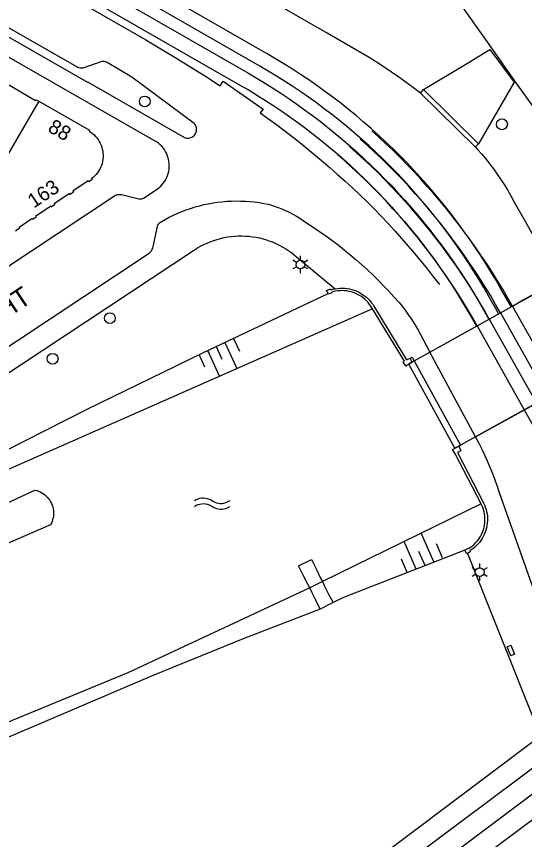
# Model space of a CAD drawing. Extents: x 122462 to 123306, y 485548 to 486417.
# Drawn here: x 123029.5 to 123082, y 486281.1 to 486366.2 of the extents above; entities that cross this region are included whole.
import ezdxf

# ---------------------------------------------------------------- set-up
doc = ezdxf.new("R2010")
doc.units = 0
for name, color, linetype in [('B-WE-IE-MEUBILAIR_WEGMEUBILAIR_VERKEERSBORD-S', 7, 'Continuous'), ('Level 1', 7, 'Continuous'), ('Level 12', 7, 'Continuous'), ('Level 15', 7, 'Continuous'), ('Level 16', 7, 'Continuous'), ('Level 17', 7, 'Continuous'), ('Level 19', 7, 'Continuous'), ('Level 21', 7, 'Continuous'), ('Level 37', 7, 'Continuous'), ('Level 4', 7, 'Continuous'), ('Level 40', 7, 'Continuous'), ('Level 46', 7, 'Continuous'), ('Level 50', 7, 'Continuous'), ('Level 53', 7, 'Continuous'), ('Level 55', 7, 'Continuous'), ('Level 57', 7, 'Continuous'), ('N werkgrens', 7, 'Continuous'), ('N-WE-GR-BOOM_DOORWORTELBARE RUIMTE-G', 7, 'Continuous')]:
    doc.layers.add(name, color=color, linetype=linetype)

msp = doc.modelspace()

# ---------------------------------------------------------------- linework, layer by layer
at = {"layer": 'Level 1'}
for points in [[(123026.143, 486360.651), (123031.504, 486357.493), (123031.553, 486357.579), (123031.83, 486357.42)], [(123031.83, 486357.42), (123037.08, 486354.42), (123037.031, 486354.334), (123037.211, 486354.217), (123037.382, 486354.086), (123037.543, 486353.944), (123037.693, 486353.791), (123037.832, 486353.627), (123037.959, 486353.454), (123038.073, 486353.272), (123038.173, 486353.082), (123038.26, 486352.885), (123038.332, 486352.683), (123038.389, 486352.476), (123038.431, 486352.265), (123038.458, 486352.052), (123038.469, 486351.838), (123038.465, 486351.623), (123038.445, 486351.409), (123038.41, 486351.197), (123038.36, 486350.988), (123038.295, 486350.784), (123038.215, 486350.584), (123038.121, 486350.391), (123038.013, 486350.205), (123037.892, 486350.028), (123037.759, 486349.859), (123037.614, 486349.701), (123037.457, 486349.554), (123037.291, 486349.418), (123037.35, 486349.329), (123037.002, 486349.095), (123036.94, 486349.187), (123035.348, 486348.116), (123035.41, 486348.024), (123035.061, 486347.79), (123035, 486347.881), (123033.407, 486346.81), (123033.469, 486346.718), (123033.122, 486346.484), (123033.06, 486346.576), (123031.476, 486345.51), (123031.538, 486345.418), (123031.19, 486345.184), (123031.129, 486345.275), (123029.794, 486344.377), (123029.855, 486344.286), (123029.43, 486344.001)]]:
    msp.add_lwpolyline(points, dxfattribs=at)
at = {"layer": 'Level 12'}
msp.add_lwpolyline([(123016.927, 486310.479), (123031.439, 486317.221), (123031.623, 486317.173), (123031.802, 486317.111), (123031.976, 486317.036), (123032.143, 486316.947), (123032.304, 486316.845), (123032.455, 486316.731), (123032.598, 486316.606), (123032.73, 486316.47), (123032.851, 486316.324), (123032.961, 486316.17), (123033.058, 486316.007), (123033.142, 486315.837), (123033.213, 486315.661), (123033.27, 486315.48), (123033.313, 486315.295), (123033.341, 486315.108), (123033.354, 486314.918), (123033.353, 486314.729), (123033.337, 486314.54), (123033.306, 486314.353), (123033.261, 486314.168), (123033.202, 486313.988), (123033.129, 486313.813), (123033.043, 486313.644), (123018.489, 486307.313)], dxfattribs=at)
at = {"layer": 'Level 15'}
msp.add_line((123070.17, 486330.856), (123070.359, 486330.438), dxfattribs=at)
for points in [[(123061.708, 486337.549), (123061.552, 486337.838), (123061.964, 486338.041), (123062, 486337.934), (123062.199, 486337.988), (123062.322, 486338.016), (123062.445, 486338.041)], [(123066.296, 486335.971), (123066.133, 486336.233), (123065.998, 486336.423), (123065.85, 486336.604), (123065.691, 486336.774), (123065.522, 486336.935), (123065.343, 486337.083), (123065.154, 486337.221), (123064.957, 486337.345), (123064.752, 486337.457), (123064.54, 486337.555), (123064.323, 486337.639), (123064.101, 486337.709), (123063.874, 486337.764), (123063.645, 486337.805), (123063.413, 486337.831), (123063.18, 486337.842), (123062.947, 486337.837), (123062.714, 486337.818), (123062.49, 486337.785), (123062.269, 486337.738), (123062.095, 486337.691), (123062.108, 486337.618), (123061.739, 486337.492), (123061.708, 486337.549)], [(123062.445, 486338.041), (123062.688, 486338.077), (123062.933, 486338.097), (123063.179, 486338.102), (123063.425, 486338.091), (123063.67, 486338.064), (123063.912, 486338.022), (123064.151, 486337.965), (123064.387, 486337.892), (123064.617, 486337.805), (123064.841, 486337.703), (123065.058, 486337.587), (123065.267, 486337.458), (123065.468, 486337.316), (123065.659, 486337.161), (123065.84, 486336.994), (123066.01, 486336.816), (123066.168, 486336.628), (123066.314, 486336.43), (123066.447, 486336.223), (123069.808, 486330.692), (123070.17, 486330.856)], [(123070.359, 486330.438), (123069.737, 486330.044), (123069.452, 486330.487), (123069.584, 486330.561), (123066.296, 486335.971)], [(123077.508, 486315.809), (123074.847, 486320.976), (123074.554, 486321.407), (123075.198, 486321.748)], [(123075.198, 486321.748), (123075.417, 486321.276), (123075.068, 486321.114), (123077.752, 486315.902), (123077.856, 486315.684), (123077.945, 486315.459), (123078.02, 486315.229), (123078.08, 486314.995), (123078.125, 486314.758), (123078.155, 486314.518), (123078.169, 486314.277), (123078.168, 486314.035), (123078.151, 486313.794), (123078.119, 486313.554), (123078.071, 486313.317), (123078.009, 486313.084), (123077.932, 486312.855), (123077.84, 486312.631), (123077.734, 486312.414), (123077.614, 486312.204), (123077.481, 486312.002), (123077.336, 486311.809), (123077.178, 486311.626), (123077.009, 486311.453), (123076.83, 486311.291), (123076.64, 486311.141), (123076.441, 486311.004), (123076.355, 486310.95), (123076.394, 486310.83), (123076.09, 486310.658)], [(123075.831, 486311.01), (123076.193, 486311.209), (123076.236, 486311.182), (123076.421, 486311.304), (123076.606, 486311.444), (123076.781, 486311.595), (123076.946, 486311.758), (123077.1, 486311.931), (123077.242, 486312.114), (123077.371, 486312.305), (123077.488, 486312.505), (123077.591, 486312.713), (123077.681, 486312.926), (123077.756, 486313.145), (123077.816, 486313.369), (123077.862, 486313.596), (123077.893, 486313.825), (123077.908, 486314.056), (123077.908, 486314.288), (123077.893, 486314.519), (123077.863, 486314.748), (123077.818, 486314.975), (123077.758, 486315.199), (123077.683, 486315.418), (123077.594, 486315.632), (123077.508, 486315.809)], [(123076.09, 486310.658), (123076.026, 486310.622), (123075.831, 486311.01)]]:
    msp.add_lwpolyline(points, dxfattribs=at)
at = {"layer": 'Level 16'}
for p, q in [((123070.611, 486330.579), (123072.233, 486331.484)), ((123070.359, 486330.438), (123070.611, 486330.579)), ((123076.935, 486322.712), (123085.644, 486327.556))]:
    msp.add_line(p, q, dxfattribs=at)
for points in [[(123066.296, 486335.971), (123029.457, 486319.699), (123002.431, 486307.692), (122996.307, 486305.098), (122991.016, 486302.666)], [(123077.508, 486315.809), (123061.116, 486307.754), (123059.808, 486307.109), (123041.023, 486298.313), (123000.654, 486281.693), (122991.317, 486277.544), (122932.68, 486251.752)]]:
    msp.add_lwpolyline(points, dxfattribs=at)
at = {"layer": 'Level 17'}
for p, q in [((123071.246, 486358.256), (123071.55, 486358.62)), ((123076.905, 486352.713), (123071.246, 486358.256)), ((123077.251, 486353.011), (123071.55, 486358.62)), ((123077.251, 486353.011), (123076.905, 486352.713)), ((123080.754, 486336.238), (123085.5, 486338.886)), ((123085.5, 486338.886), (123081.522, 486336.666)), ((123080.754, 486336.238), (123081.522, 486336.666)), ((123072.233, 486331.484), (123080.754, 486336.238)), ((123079.509, 486335.544), (123080.754, 486336.238)), ((123077.104, 486334.202), (123078.361, 486334.903)), ((123078.361, 486334.903), (123079.509, 486335.544)), ((123070.611, 486330.579), (123072.233, 486331.484)), ((123076.935, 486322.712), (123072.233, 486331.484)), ((123081.968, 486325.511), (123076.935, 486322.712)), ((123083.227, 486326.211), (123081.968, 486325.511)), ((123076.935, 486322.712), (123075.379, 486321.849)), ((123076.935, 486322.712), (123075.38, 486321.847)), ((123075.198, 486321.748), (123075.379, 486321.849))]:
    msp.add_line(p, q, dxfattribs=at)
for points in [[(123071.246, 486358.256), (123070.513, 486358.818), (123069.771, 486359.37), (123069.02, 486359.909), (123068.262, 486360.437), (123067.495, 486360.953), (123066.72, 486361.458), (123065.938, 486361.95), (123061.617, 486364.456), (123017.983, 486389.558), (122982.139, 486410.179), (122982.051, 486410.237), (122981.972, 486410.307), (122981.903, 486410.386), (122981.844, 486410.473), (122981.798, 486410.568), (122979.986, 486414.973), (122979.94, 486415.068), (122979.881, 486415.155), (122979.812, 486415.234), (122979.733, 486415.304), (122979.645, 486415.362), (122976.865, 486416.958)], [(123013.204, 486380.779), (123042.881, 486363.771), (123044.434, 486362.844), (123045.98, 486361.906), (123047.52, 486360.957), (123049.052, 486359.997), (123050.578, 486359.026), (123050.88, 486359.492), (123054.998, 486356.619), (123054.693, 486356.214), (123055.565, 486355.597), (123056.429, 486354.969), (123057.284, 486354.329), (123058.131, 486353.677), (123058.969, 486353.014), (123059.797, 486352.34), (123060.617, 486351.654), (123061.427, 486350.958), (123061.912, 486350.543), (123062.695, 486349.859), (123063.468, 486349.164), (123064.232, 486348.459), (123064.986, 486347.743), (123065.73, 486347.017), (123066.465, 486346.281), (123067.189, 486345.535), (123067.903, 486344.779), (123068.606, 486344.013), (123069.299, 486343.238), (123069.981, 486342.453), (123070.653, 486341.66), (123071.313, 486340.857), (123071.963, 486340.045), (123072.601, 486339.224), (123073.223, 486338.481)], [(123009.961, 486374.823), (123036.847, 486359.398), (123036.858, 486359.416), (123046.88, 486353.668), (123046.987, 486353.632), (123047.098, 486353.609), (123047.211, 486353.6)], [(123016.452, 486332.286), (123039.643, 486347.657), (123039.739, 486347.706), (123039.841, 486347.745), (123039.946, 486347.773), (123040.053, 486347.789), (123040.161, 486347.793), (123040.269, 486347.785), (123040.376, 486347.766), (123042.175, 486347.341), (123042.27, 486347.325), (123042.367, 486347.323), (123042.463, 486347.334), (123042.557, 486347.358), (123042.646, 486347.394), (123042.73, 486347.443), (123044.098, 486348.374), (123044.268, 486348.508), (123044.427, 486348.654), (123044.575, 486348.812), (123044.711, 486348.98), (123044.835, 486349.157), (123044.946, 486349.343), (123045.042, 486349.536), (123045.125, 486349.736), (123045.192, 486349.942), (123045.245, 486350.151), (123045.281, 486350.364), (123045.303, 486350.58), (123045.308, 486350.796), (123045.298, 486351.012), (123045.272, 486351.226), (123045.231, 486351.439), (123045.174, 486351.647), (123045.102, 486351.851), (123045.015, 486352.049), (123044.914, 486352.24), (123044.8, 486352.424), (123044.672, 486352.598), (123044.532, 486352.763), (123044.38, 486352.917), (123044.218, 486353.06), (123044.045, 486353.19), (123043.864, 486353.308), (123009.097, 486373.235)], [(123047.211, 486353.6), (123047.324, 486353.606), (123047.436, 486353.626), (123047.544, 486353.659), (123047.647, 486353.706), (123047.744, 486353.765), (123047.832, 486353.836), (123047.911, 486353.917), (123047.979, 486354.008), (123048.035, 486354.106), (123048.079, 486354.211), (123048.109, 486354.32), (123048.125, 486354.432), (123048.127, 486354.545), (123048.115, 486354.658), (123048.09, 486354.764), (123048.052, 486354.866), (123048.003, 486354.963), (123047.943, 486355.053), (123047.872, 486355.136), (123041.426, 486359.902), (123038.909, 486361.429), (123038.82, 486361.475), (123038.726, 486361.509), (123038.628, 486361.531), (123038.528, 486361.54), (123038.428, 486361.537), (123038.329, 486361.522), (123038.233, 486361.494), (123036.58, 486360.905), (123036.461, 486360.871), (123036.34, 486360.851), (123036.216, 486360.847), (123036.094, 486360.858), (123035.973, 486360.884), (123035.857, 486360.925), (123035.746, 486360.98), (123028.131, 486365.353)], [(123071.55, 486358.62), (123076.094, 486361.375), (123078.41, 486362.788), (123080.938, 486359.387), (123077.251, 486353.011)], [(123076.905, 486352.713), (123077.15, 486352.441), (123077.575, 486351.951), (123077.989, 486351.451), (123078.392, 486350.942), (123078.783, 486350.424), (123079.162, 486349.898), (123079.528, 486349.362), (123079.882, 486348.819), (123080.224, 486348.267), (123080.553, 486347.708), (123080.869, 486347.141), (123081.172, 486346.567), (123081.972, 486345.212), (123085.5, 486338.886)], [(123008.933, 486318.969), (123043.236, 486341.718), (123043.333, 486341.803), (123043.419, 486341.899), (123043.493, 486342.005), (123043.553, 486342.119), (123043.599, 486342.24), (123043.63, 486342.365), (123044.064, 486344.33), (123044.077, 486344.428), (123044.101, 486344.524), (123044.138, 486344.616), (123044.186, 486344.702), (123044.245, 486344.782), (123044.314, 486344.853), (123044.391, 486344.915), (123044.475, 486344.967), (123044.89, 486345.204), (123045.311, 486345.428), (123045.74, 486345.639), (123046.175, 486345.837), (123046.615, 486346.021), (123047.062, 486346.191), (123047.513, 486346.347), (123047.969, 486346.488), (123048.429, 486346.616), (123048.893, 486346.729), (123049.361, 486346.828), (123049.831, 486346.912), (123050.303, 486346.982), (123050.778, 486347.037), (123051.254, 486347.077), (123051.731, 486347.102), (123052.208, 486347.112), (123052.686, 486347.107), (123053.163, 486347.088), (123053.639, 486347.054), (123054.114, 486347.005), (123054.587, 486346.941), (123055.059, 486346.862), (123055.527, 486346.769), (123055.748, 486346.709), (123056.15, 486346.588), (123056.548, 486346.451), (123056.94, 486346.3), (123057.326, 486346.135), (123057.706, 486345.955), (123058.079, 486345.761), (123058.444, 486345.554), (123058.801, 486345.332), (123059.15, 486345.098), (123059.49, 486344.851), (123060.173, 486344.406), (123060.826, 486343.963), (123061.472, 486343.508), (123062.109, 486343.042), (123062.737, 486342.565), (123063.357, 486342.076), (123063.968, 486341.576), (123064.57, 486341.065), (123065.162, 486340.544), (123065.745, 486340.011), (123066.319, 486339.469), (123066.882, 486338.916), (123067.436, 486338.353), (123067.979, 486337.78), (123068.512, 486337.198), (123069.034, 486336.606), (123069.348, 486336.22), (123069.652, 486335.826), (123069.947, 486335.424), (123070.231, 486335.015), (123070.505, 486334.599), (123070.768, 486334.177), (123071.02, 486333.747), (123071.262, 486333.312), (123072.233, 486331.484)], [(123014.326, 486319.823), (123047.907, 486342.052), (123048.22, 486342.249), (123048.54, 486342.434), (123048.868, 486342.604), (123049.204, 486342.76), (123049.545, 486342.902), (123049.892, 486343.029), (123050.244, 486343.141), (123050.601, 486343.238), (123050.962, 486343.32), (123051.325, 486343.387), (123051.692, 486343.438), (123052.06, 486343.473), (123052.429, 486343.493), (123052.799, 486343.497), (123053.168, 486343.486), (123053.537, 486343.458), (123053.904, 486343.415), (123054.269, 486343.357), (123054.631, 486343.283), (123054.99, 486343.193), (123055.345, 486343.089), (123055.695, 486342.969), (123056.039, 486342.835), (123056.378, 486342.686), (123056.71, 486342.523), (123057.034, 486342.347), (123057.351, 486342.156), (123057.659, 486341.952), (123057.959, 486341.735), (123058.249, 486341.506), (123062.445, 486338.041)], [(123072.233, 486331.484), (123076.339, 486333.775), (123077.104, 486334.202)], [(123086.707, 486296.282), (123079.418, 486316.941), (123079.195, 486317.603), (123078.958, 486318.261), (123078.708, 486318.914), (123078.445, 486319.562), (123078.169, 486320.204), (123077.88, 486320.84), (123077.577, 486321.47), (123077.262, 486322.094), (123076.935, 486322.712)], [(123076.09, 486310.658), (123083.144, 486293.068), (123083.195, 486292.91), (123083.232, 486292.749), (123083.254, 486292.585), (123083.262, 486292.419), (123083.255, 486292.253), (123083.233, 486292.089), (123083.197, 486291.927), (123083.146, 486291.77), (123083.082, 486291.617), (123083.005, 486291.47), (123082.914, 486291.331), (123082.812, 486291.201), (123082.699, 486291.08), (123082.575, 486290.97), (123066.186, 486278.644), (123065.487, 486278.367), (123044.454, 486271.171), (123000.145, 486256.605), (122998.02, 486255.789), (122997.934, 486256.044), (122979.58, 486250)], [(123069.357, 486278.41), (123084.622, 486289.817)], [(123071.931, 486277.649), (123083.776, 486286.553)], [(123085.078, 486284.821), (123076.043, 486278.046), (123073.318, 486275.963)]]:
    msp.add_lwpolyline(points, dxfattribs=at)
at = {"layer": 'Level 19'}
for points in [[(123016.618, 486315.649), (123028.372, 486321.265), (123036.767, 486325.536), (123048.763, 486331.404), (123061.708, 486337.549)], [(123075.831, 486311.01), (123063.294, 486306.126), (123062.232, 486305.59), (123060.884, 486304.905), (123052.935, 486301.858), (123043.531, 486298.03), (122943.497, 486255.259), (122939.056, 486253.605), (122935.888, 486252.583), (122932.68, 486251.752)]]:
    msp.add_lwpolyline(points, dxfattribs=at)
at = {"layer": 'Level 21'}
msp.add_line((123070.611, 486330.579), (123075.38, 486321.847), dxfattribs=at)
for points in [[(123070.17, 486330.856), (123070.402, 486330.961), (123070.611, 486330.579)], [(123075.38, 486321.847), (123075.198, 486321.748), (123074.807, 486321.541), (123070.053, 486330.244), (123070.359, 486330.438), (123070.611, 486330.579)]]:
    msp.add_lwpolyline(points, dxfattribs=at)
at = {"layer": 'Level 37'}
for p, q in [((123085.644, 486327.556), (123080.754, 486336.238)), ((123078.361, 486334.903), (123083.227, 486326.211)), ((123079.509, 486335.543), (123079.509, 486335.544)), ((123079.509, 486335.543), (123084.389, 486326.858)), ((123077.104, 486334.201), (123077.104, 486334.202)), ((123077.104, 486334.201), (123081.968, 486325.511))]:
    msp.add_line(p, q, dxfattribs=at)
for points in [[(122951.816, 486416.958), (123052.678, 486359.058), (123053.545, 486358.552), (123054.404, 486358.031), (123055.255, 486357.497), (123056.097, 486356.95), (123056.931, 486356.39), (123057.756, 486355.816), (123058.571, 486355.23), (123059.378, 486354.631), (123060.175, 486354.02), (123060.962, 486353.396), (123061.739, 486352.759), (123062.506, 486352.111), (123063.263, 486351.451), (123064.01, 486350.779), (123064.746, 486350.095), (123065.471, 486349.4), (123066.185, 486348.693), (123066.888, 486347.975), (123067.579, 486347.247), (123068.259, 486346.508), (123068.927, 486345.758), (123069.584, 486344.997), (123070.228, 486344.227), (123070.86, 486343.446), (123070.9, 486343.395)], [(122954.79, 486416.958), (123053.415, 486360.342), (123054.277, 486359.838), (123055.131, 486359.322), (123055.977, 486358.792), (123056.815, 486358.249), (123057.645, 486357.694), (123058.466, 486357.126), (123059.279, 486356.546), (123060.082, 486355.953), (123060.876, 486355.349), (123061.661, 486354.732), (123062.437, 486354.103), (123063.203, 486353.463), (123063.959, 486352.811), (123064.705, 486352.147), (123065.44, 486351.472), (123066.166, 486350.786), (123066.881, 486350.089), (123067.585, 486349.382), (123068.278, 486348.663), (123068.96, 486347.934), (123069.631, 486347.195), (123070.291, 486346.446), (123070.939, 486345.687), (123071.575, 486344.917), (123072.2, 486344.139), (123072.813, 486343.351), (123073.414, 486342.553), (123074.002, 486341.747), (123074.578, 486340.931), (123075.142, 486340.107), (123075.44, 486339.657)], [(123073.032, 486345.133), (123072.701, 486345.555), (123072.074, 486346.329), (123071.435, 486347.094), (123070.783, 486347.848), (123070.12, 486348.592), (123069.446, 486349.326), (123068.76, 486350.049), (123068.063, 486350.761), (123067.355, 486351.462), (123066.635, 486352.151), (123065.905, 486352.83), (123065.165, 486353.497), (123064.414, 486354.152), (123063.653, 486354.795), (123062.882, 486355.427), (123062.101, 486356.046), (123061.311, 486356.653), (123060.511, 486357.247), (123059.702, 486357.829), (123058.883, 486358.398), (123058.056, 486358.954), (123057.221, 486359.497), (123056.377, 486360.027), (123055.525, 486360.544), (123054.664, 486361.047), (122957.327, 486416.958)], [(123076.184, 486343.371), (123075.708, 486344.04), (123075.104, 486344.862), (123074.488, 486345.675), (123073.858, 486346.477), (123073.217, 486347.269), (123072.562, 486348.052), (123071.896, 486348.824), (123071.218, 486349.585), (123070.528, 486350.336), (123069.826, 486351.076), (123069.112, 486351.804), (123068.387, 486352.522), (123067.651, 486353.228), (123066.904, 486353.922), (123066.147, 486354.604), (123065.378, 486355.275), (123064.6, 486355.933), (123063.811, 486356.579), (123063.012, 486357.213), (123062.203, 486357.834), (123061.384, 486358.442), (123060.556, 486359.037), (123059.719, 486359.62), (123058.873, 486360.189), (123058.018, 486360.744), (123057.154, 486361.287), (123056.282, 486361.815), (123055.402, 486362.33), (122960.298, 486416.958)], [(123076.184, 486343.371), (123075.796, 486343.9), (123075.185, 486344.71), (123074.561, 486345.511), (123073.927, 486346.303), (123073.281, 486347.085), (123072.623, 486347.858), (123071.955, 486348.622), (123071.275, 486349.376), (123070.585, 486350.119), (123069.884, 486350.853), (123069.172, 486351.576), (123068.45, 486352.29), (123067.718, 486352.992), (123066.976, 486353.684), (123066.223, 486354.365)], [(123075.44, 486339.657), (123075.199, 486340.016), (123074.628, 486340.84), (123074.045, 486341.655), (123073.45, 486342.462), (123072.843, 486343.259), (123072.224, 486344.048), (123071.593, 486344.827), (123070.951, 486345.596), (123070.298, 486346.356), (123069.633, 486347.107), (123068.957, 486347.847), (123068.27, 486348.577), (123067.573, 486349.297), (123066.865, 486350.006), (123066.146, 486350.705), (123065.417, 486351.392), (123064.678, 486352.069), (123063.929, 486352.735)], [(123073.032, 486345.133), (123072.71, 486345.533), (123072.065, 486346.308), (123071.41, 486347.075), (123070.744, 486347.831), (123070.066, 486348.578), (123069.378, 486349.314), (123068.678, 486350.041), (123067.969, 486350.757), (123067.248, 486351.463), (123066.518, 486352.158), (123065.777, 486352.842), (123065.027, 486353.515)], [(123070.9, 486343.395), (123070.367, 486344.051), (123069.727, 486344.814), (123069.075, 486345.567), (123068.412, 486346.31), (123067.738, 486347.043), (123067.053, 486347.766), (123066.357, 486348.478), (123065.651, 486349.18), (123064.934, 486349.871), (123064.206, 486350.551), (123063.469, 486351.22), (123062.721, 486351.878)], [(123079.509, 486335.544), (123079.011, 486336.42), (123078.499, 486337.289), (123077.976, 486338.151), (123077.439, 486339.004), (123076.89, 486339.85), (123076.329, 486340.688), (123075.756, 486341.517), (123075.17, 486342.338), (123074.573, 486343.15), (123073.963, 486343.953), (123073.342, 486344.748), (123073.032, 486345.133)], [(123079.321, 486335.467), (123078.276, 486337.307), (123077.778, 486338.17), (123077.266, 486339.025), (123076.741, 486339.872), (123076.202, 486340.71), (123075.651, 486341.54), (123075.086, 486342.361), (123074.509, 486343.174), (123073.919, 486343.977), (123073.316, 486344.77), (123073.032, 486345.133)], [(123077.104, 486334.202), (123076.612, 486335.067), (123076.107, 486335.925), (123075.589, 486336.776), (123075.058, 486337.618), (123074.515, 486338.453), (123073.959, 486339.279), (123073.39, 486340.097), (123072.81, 486340.906), (123072.217, 486341.706), (123071.612, 486342.497), (123070.995, 486343.279), (123070.9, 486343.395)], [(123070.9, 486343.395), (123071.48, 486342.656), (123072.088, 486341.856), (123072.683, 486341.047), (123073.265, 486340.228), (123073.834, 486339.4), (123074.39, 486338.564), (123074.933, 486337.718), (123075.462, 486336.865), (123075.978, 486336.003), (123076.481, 486335.133), (123077.028, 486334.168)], [(123080.754, 486336.238), (123080.253, 486337.121), (123079.74, 486337.996), (123079.213, 486338.863), (123078.674, 486339.723), (123078.123, 486340.575), (123077.559, 486341.419), (123076.984, 486342.255), (123076.396, 486343.082), (123076.184, 486343.371)], [(123080.609, 486336.196), (123079.564, 486338.037), (123079.054, 486338.92), (123078.53, 486339.795), (123077.992, 486340.662), (123077.441, 486341.52), (123076.877, 486342.369), (123076.299, 486343.209), (123076.184, 486343.371)], [(123078.361, 486334.903), (123077.866, 486335.774), (123077.358, 486336.638), (123076.837, 486337.495), (123076.304, 486338.343), (123075.757, 486339.184), (123075.44, 486339.657)], [(123075.44, 486339.657), (123075.693, 486339.275), (123076.231, 486338.434), (123076.756, 486337.585), (123077.269, 486336.728), (123077.768, 486335.864), (123078.317, 486334.898)], [(123081.968, 486325.511), (123096.752, 486299.307), (123097.587, 486297.965), (123099.266, 486295.424), (123099.57, 486294.997), (123099.884, 486294.578), (123100.208, 486294.166), (123100.542, 486293.763), (123100.886, 486293.367), (123101.094, 486293.142)]]:
    msp.add_lwpolyline(points, dxfattribs=at)
at = {"layer": 'Level 4'}
msp.add_line((123031.83, 486357.42), (123026.058, 486347.517), dxfattribs=at)
at = {"layer": 'Level 40'}
msp.add_lwpolyline([(123080.578, 486300.099), (123080.198, 486301.023), (123080.568, 486301.175), (123080.948, 486300.251), (123080.578, 486300.099)], dxfattribs=at)
at = {"layer": 'Level 46'}
msp.add_lwpolyline([(123060.884, 486304.905), (123060.43, 486305.837), (123060.034, 486306.662), (123059.808, 486307.109), (123059.62, 486307.481), (123059.21, 486308.28), (123058.651, 486309.397), (123060.002, 486310.03), (123060.537, 486308.927), (123060.938, 486308.113), (123061.116, 486307.754), (123061.351, 486307.299), (123061.746, 486306.467), (123062.232, 486305.59), (123060.884, 486304.905)], dxfattribs=at)
at = {"layer": 'Level 50'}
for p, q in [((123058.456, 486340.761), (123058.066, 486340.986)), ((123058.846, 486340.986), (123058.846, 486341.436)), ((123059.625, 486340.986), (123059.235, 486340.761)), ((123058.456, 486340.311), (123058.066, 486340.086)), ((123058.846, 486339.636), (123058.846, 486340.086)), ((123059.625, 486340.086), (123059.235, 486340.311)), ((123077.364, 486309.187), (123077.364, 486309.637)), ((123076.974, 486308.962), (123076.584, 486309.187)), ((123076.974, 486308.512), (123076.584, 486308.287)), ((123078.143, 486309.187), (123077.753, 486308.962)), ((123078.143, 486308.287), (123077.753, 486308.512)), ((123077.364, 486307.837), (123077.364, 486308.287))]:
    msp.add_line(p, q, dxfattribs=at)
for centre in [(123058.846, 486340.536), (123077.364, 486308.737)]:
    msp.add_circle(centre, 0.45, dxfattribs=at)
at = {"layer": 'Level 53'}
for centre in [(123042.778, 486357.398), (123079.667, 486355.04), (123039.174, 486334.995), (123033.262, 486330.797)]:
    msp.add_circle(centre, 0.56, dxfattribs=at)
at = {"layer": 'Level 55'}
for points in [[(123047.907, 486316.131), (123048.097, 486316.245), (123048.287, 486316.326), (123048.477, 486316.381), (123048.667, 486316.411), (123048.857, 486316.418), (123049.047, 486316.401), (123049.237, 486316.361), (123049.427, 486316.295), (123049.617, 486316.2), (123049.807, 486316.077), (123049.997, 486315.979), (123050.187, 486315.909), (123050.377, 486315.866), (123050.567, 486315.846), (123050.757, 486315.848), (123050.947, 486315.873), (123051.137, 486315.923), (123051.327, 486315.999), (123051.517, 486316.105), (123051.552, 486316.129)], [(123047.907, 486315.531), (123048.097, 486315.645), (123048.287, 486315.726), (123048.477, 486315.781), (123048.667, 486315.811), (123048.857, 486315.818), (123049.047, 486315.801), (123049.237, 486315.761), (123049.427, 486315.695), (123049.617, 486315.6), (123049.807, 486315.477), (123049.997, 486315.379), (123050.187, 486315.309), (123050.377, 486315.266), (123050.567, 486315.246), (123050.757, 486315.248), (123050.947, 486315.273), (123051.137, 486315.323), (123051.327, 486315.399), (123051.517, 486315.505), (123051.552, 486315.529)]]:
    msp.add_lwpolyline(points, dxfattribs=at)
at = {"layer": 'Level 57'}
for p, q in [((123051.048, 486332.49), (123052.247, 486329.852)), ((123051.946, 486332.898), (123052.545, 486331.579)), ((123049.253, 486331.674), (123050.452, 486329.036)), ((123050.15, 486332.082), (123050.75, 486330.763)), ((123048.355, 486331.266), (123048.955, 486329.947)), ((123070.816, 486309.027), (123069.555, 486311.912)), ((123072.623, 486309.817), (123071.362, 486312.702)), ((123073.527, 486310.212), (123072.896, 486311.655)), ((123071.72, 486309.422), (123071.089, 486310.865)), ((123069.912, 486308.632), (123069.282, 486310.075))]:
    msp.add_line(p, q, dxfattribs=at)
at = {"layer": 'N werkgrens'}
msp.add_lwpolyline([(123088.001, 486349.781), (123081.029, 486359.472), (123078.737, 486362.776), (123072.89, 486371.01)], dxfattribs=at)

# ---------------------------------------------------------------- texts
at = {"layer": 'B-WE-IE-MEUBILAIR_WEGMEUBILAIR_VERKEERSBORD-S'}
for s, rotation, p in [('88', 330.02982, (123032.66, 486354.361)), ('163', 33.95056, (123031.321, 486346.31))]:
    msp.add_text(s, height=1.5, rotation=rotation, dxfattribs=at).set_placement(p)
at = {"layer": 'N-WE-GR-BOOM_DOORWORTELBARE RUIMTE-G'}
msp.add_text('PLANTAGE MUIDERGRACHT', height=2, rotation=33.59313, dxfattribs=at).set_placement((123000.525, 486316.32))

doc.saveas('drawing.dxf')
